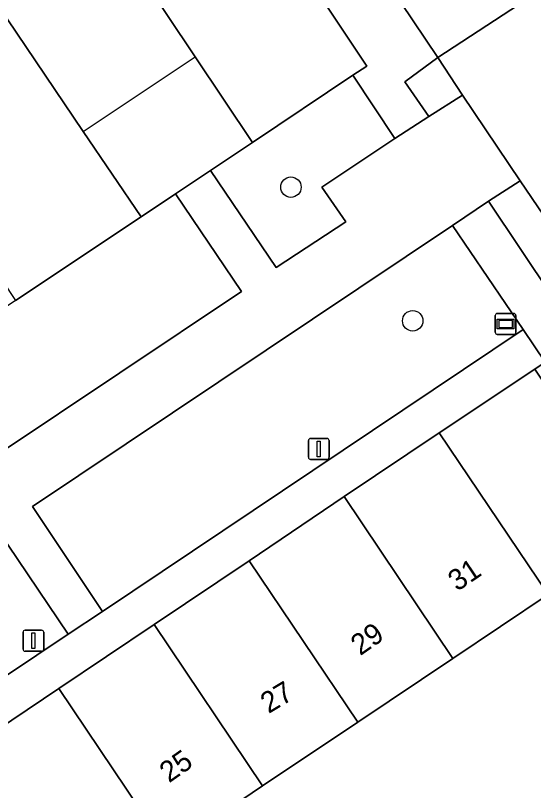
# Model space of a CAD drawing. Extents: x 158793 to 159888, y 384317 to 385256.
# Drawn here: x 158909.67 to 158934.41, y 384545.6 to 384582.61 of the extents above; entities that cross this region are included whole.
import ezdxf

# ---------------------------------------------------------------- set-up
doc = ezdxf.new("R2010")
doc.units = 0
for name, color, linetype in [('IMGEO_Boom', 7, 'Continuous'), ('IMGEO_Erf', 7, 'Continuous'), ('IMGEO_Groenvoorziening', 7, 'Continuous'), ('IMGEO_Lichtmast', 7, 'Continuous'), ('IMGEO_Pand', 7, 'Continuous'), ('IMGEO_Pand_nummerreeks', 7, 'Continuous'), ('IMGEO_Pand_overbouw', 7, 'Continuous'), ('IMGEO_Rijbaan_lokaal_open', 7, 'Continuous'), ('IMGEO_Straatnaambord', 7, 'Continuous'), ('IMGEO_Voetpad_gesloten', 7, 'Continuous'), ('IMGEO_Voetpad_open', 7, 'Continuous')]:
    doc.layers.add(name, color=color, linetype=linetype)

msp = doc.modelspace()

# ---------------------------------------------------------------- linework, layer by layer
at = {"layer": 'IMGEO_Boom'}
for centre in [(158922.826, 384574.409), (158928.641, 384568.027)]:
    msp.add_circle(centre, 0.489, dxfattribs=at)
at = {"layer": 'IMGEO_Erf'}
msp.add_lwpolyline([(158934.86, 384545.376), (158937.015, 384546.82), (158939.196, 384543.564), (158943.959, 384546.786), (158941.796, 384550), (158943.983, 384551.472), (158946.146, 384548.258), (158946.771, 384548.676), (158934.973, 384566.056), (158934.472, 384565.722), (158939.646, 384558.013), (158935.105, 384554.96), (158930.564, 384551.907), (158926.023, 384548.854), (158921.471, 384545.817), (158916.94, 384542.749)], dxfattribs=at)
at = {"layer": 'IMGEO_Groenvoorziening'}
for points in [[(158929.847, 384580.595), (158928.267, 384579.441), (158929.417, 384577.789), (158931.022, 384578.809)], [(158927.791, 384576.739), (158925.784, 384579.75), (158920.985, 384576.549), (158918.982, 384575.206), (158922.121, 384570.566), (158925.445, 384572.75), (158924.308, 384574.413)], [(158937.664, 384567.896), (158938.247, 384568.298), (158938.217, 384568.343), (158934.884, 384573.077), (158933.779, 384574.714), (158932.264, 384573.74), (158935.316, 384569.167), (158948.634, 384549.234), (158948.737, 384550.65), (158948.408, 384551.568)], [(158920.463, 384569.434), (158917.313, 384574.089), (158915.672, 384572.989), (158909.672, 384568.992), (158897.236, 384560.707), (158895.186, 384559.32), (158893.655, 384558.284), (158894.867, 384556.489), (158895.279, 384556.763), (158897.216, 384553.897)], [(158933.922, 384567.605), (158930.541, 384572.586), (158910.493, 384559.164), (158913.823, 384554.152)], [(158912.188, 384553.057), (158908.819, 384558.044), (158892.215, 384546.967), (158890.278, 384549.853), (158884.582, 384546.051), (158889.87, 384538.118)]]:
    msp.add_lwpolyline(points, close=True, dxfattribs=at)
at = {"layer": 'IMGEO_Lichtmast'}
for p, q in [((158923.76, 384562.409), (158924.55, 384562.409)), ((158924.55, 384562.409), (158923.76, 384562.409)), ((158923.66, 384561.509), (158923.66, 384562.309)), ((158923.66, 384562.309), (158923.66, 384561.509)), ((158924.65, 384562.309), (158924.65, 384561.509)), ((158924.65, 384561.509), (158924.65, 384562.309)), ((158924.55, 384561.409), (158923.76, 384561.409)), ((158923.76, 384561.409), (158924.55, 384561.409)), ((158910.034, 384552.35), (158910.034, 384553.15)), ((158910.034, 384553.15), (158910.034, 384552.35)), ((158910.134, 384553.25), (158910.924, 384553.25)), ((158910.924, 384553.25), (158910.134, 384553.25)), ((158911.024, 384553.15), (158911.024, 384552.35)), ((158911.024, 384552.35), (158911.024, 384553.15)), ((158910.924, 384552.25), (158910.134, 384552.25)), ((158910.134, 384552.25), (158910.924, 384552.25))]:
    msp.add_line(p, q, dxfattribs=at)
for points in [[(158924.08, 384562.284), (158924.23, 384562.284), (158924.23, 384561.534), (158924.08, 384561.534), (158924.08, 384562.284)], [(158910.454, 384553.125), (158910.604, 384553.125), (158910.604, 384552.375), (158910.454, 384552.375), (158910.454, 384553.125)]]:
    msp.add_lwpolyline(points, dxfattribs=at)
for centre, start, end in [((158923.76, 384562.309), 90, 180), ((158923.76, 384562.309), 90, 180), ((158924.55, 384562.309), 0, 90), ((158924.55, 384562.309), 360, 90), ((158923.76, 384561.509), 180, 270), ((158923.76, 384561.509), 180, 270), ((158924.55, 384561.509), 270, 0), ((158924.55, 384561.509), 270, 0), ((158910.134, 384553.15), 90, 180), ((158910.134, 384553.15), 90, 180), ((158910.924, 384553.15), 0, 90), ((158910.924, 384553.15), 360, 90), ((158910.134, 384552.35), 180, 270), ((158910.134, 384552.35), 180, 270), ((158910.924, 384552.35), 270, 0), ((158910.924, 384552.35), 270, 0)]:
    msp.add_arc(centre, 0.1, start, end, dxfattribs=at)
at = {"layer": 'IMGEO_Pand'}
for points in [[(158916.964, 384594.421), (158911.49, 384590.763), (158918.255, 384580.636), (158920.985, 384576.549), (158925.784, 384579.75), (158926.446, 384580.192)], [(158929.912, 384562.685), (158935.105, 384554.96), (158939.646, 384558.013), (158934.472, 384565.722)], [(158925.371, 384559.632), (158930.564, 384551.907), (158935.105, 384554.96), (158929.912, 384562.685)], [(158926.023, 384548.854), (158930.564, 384551.907), (158925.371, 384559.632), (158920.835, 384556.571)], [(158926.023, 384548.854), (158920.835, 384556.571), (158916.291, 384553.522), (158921.471, 384545.817)], [(158911.747, 384550.473), (158916.94, 384542.749), (158921.471, 384545.817), (158916.291, 384553.522)], [(158911.747, 384550.473), (158907.238, 384547.447), (158912.383, 384539.719), (158916.94, 384542.749)]]:
    msp.add_lwpolyline(points, close=True, dxfattribs=at)
msp.add_lwpolyline([(158907.106, 384572.842), (158909.672, 384568.992), (158915.672, 384572.989), (158912.909, 384577.075), (158906.092, 384587.156), (158900.6, 384583.487), (158898.628, 384586.438), (158896.066, 384584.721), (158881.101, 384574.689), (158876.359, 384571.51), (158872.253, 384568.757), (158870.855, 384567.82), (158868.57, 384566.288), (158860.242, 384560.705), (158859.272, 384560.055), (158858.523, 384559.553)], dxfattribs=at)
at = {"layer": 'IMGEO_Pand_overbouw'}
msp.add_lwpolyline([(158918.255, 384580.636), (158911.49, 384590.763), (158906.092, 384587.156), (158912.909, 384577.075)], close=True, dxfattribs=at)
at = {"layer": 'IMGEO_Rijbaan_lokaal_open'}
msp.add_lwpolyline([(158915.642, 384601.693), (158917.536, 384598.902), (158929.847, 384580.595), (158934.101, 384583.409), (158916.791, 384609.258)], dxfattribs=at)
msp.add_lwpolyline([(158935.637, 384582.01), (158934.515, 384583.683), (158934.101, 384583.409), (158929.847, 384580.595), (158931.022, 384578.809), (158933.779, 384574.714), (158934.884, 384573.077), (158939.124, 384575.906), (158939.545, 384576.181), (158938.423, 384577.854)], close=True, dxfattribs=at)
at = {"layer": 'IMGEO_Straatnaambord'}
for p, q in [((158932.58, 384567.477), (158932.58, 384568.277)), ((158932.58, 384568.277), (158932.58, 384567.477)), ((158932.68, 384568.377), (158933.47, 384568.377)), ((158933.47, 384568.377), (158932.68, 384568.377)), ((158933.57, 384568.277), (158933.57, 384567.477)), ((158933.57, 384567.477), (158933.57, 384568.277)), ((158933.47, 384567.377), (158932.68, 384567.377)), ((158932.68, 384567.377), (158933.47, 384567.377))]:
    msp.add_line(p, q, dxfattribs=at)
for points in [[(158932.681, 384568.109), (158933.469, 384568.109), (158933.469, 384567.645), (158932.681, 384567.645), (158932.681, 384568.109)], [(158932.746, 384568.044), (158932.746, 384567.71), (158933.404, 384567.71), (158933.404, 384568.044), (158932.746, 384568.044)]]:
    msp.add_lwpolyline(points, dxfattribs=at)
for centre, start, end in [((158932.68, 384568.277), 90, 180), ((158932.68, 384568.277), 90, 180), ((158933.47, 384568.277), 0, 90), ((158933.47, 384568.277), 360, 90), ((158932.68, 384567.477), 180, 270), ((158932.68, 384567.477), 180, 270), ((158933.47, 384567.477), 270, 0), ((158933.47, 384567.477), 270, 0)]:
    msp.add_arc(centre, 0.1, start, end, dxfattribs=at)
at = {"layer": 'IMGEO_Voetpad_gesloten'}
msp.add_lwpolyline([(158908.819, 384558.044), (158912.188, 384553.057), (158913.823, 384554.152), (158910.493, 384559.164), (158930.541, 384572.586), (158932.264, 384573.74), (158933.779, 384574.714), (158931.022, 384578.809), (158929.417, 384577.789), (158927.791, 384576.739), (158924.308, 384574.413), (158925.445, 384572.75), (158922.121, 384570.566), (158918.982, 384575.206), (158917.313, 384574.089), (158920.463, 384569.434), (158897.216, 384553.897)], dxfattribs=at)
at = {"layer": 'IMGEO_Voetpad_open'}
for points in [[(158916.964, 384594.421), (158926.446, 384580.192), (158925.784, 384579.75), (158927.791, 384576.739), (158929.417, 384577.789), (158928.267, 384579.441), (158929.847, 384580.595), (158917.536, 384598.902)], [(158906.092, 384587.156), (158912.909, 384577.075), (158915.672, 384572.989), (158917.313, 384574.089), (158918.982, 384575.206), (158920.985, 384576.549), (158918.255, 384580.636), (158911.49, 384590.763)]]:
    msp.add_lwpolyline(points, dxfattribs=at)
for points in [[(158935.316, 384569.167), (158932.264, 384573.74), (158930.541, 384572.586), (158933.922, 384567.605), (158934.973, 384566.056), (158946.771, 384548.676), (158947.914, 384546.992), (158949.066, 384548.587), (158948.634, 384549.234)], [(158916.291, 384553.522), (158920.835, 384556.571), (158925.371, 384559.632), (158929.912, 384562.685), (158934.472, 384565.722), (158934.973, 384566.056), (158933.922, 384567.605), (158913.823, 384554.152), (158912.188, 384553.057), (158889.87, 384538.118), (158888.254, 384537.037), (158889.013, 384535.927), (158889.357, 384535.423), (158893.873, 384538.46), (158898.464, 384541.547), (158903.083, 384544.653), (158907.238, 384547.447), (158911.747, 384550.473)]]:
    msp.add_lwpolyline(points, close=True, dxfattribs=at)

# ---------------------------------------------------------------- texts
at = {"layer": 'IMGEO_Pand_nummerreeks'}
for s, rotation, p in [('31', 33.9119, (158930.763, 384555.078)), ('29', 34.9111, (158926.134, 384552.008)), ('27', 30.9719, (158921.76, 384549.247)), ('25', 35.1751, (158917.007, 384545.934))]:
    msp.add_text(s, height=1, rotation=rotation, dxfattribs=at).set_placement(p)

doc.saveas('drawing.dxf')
